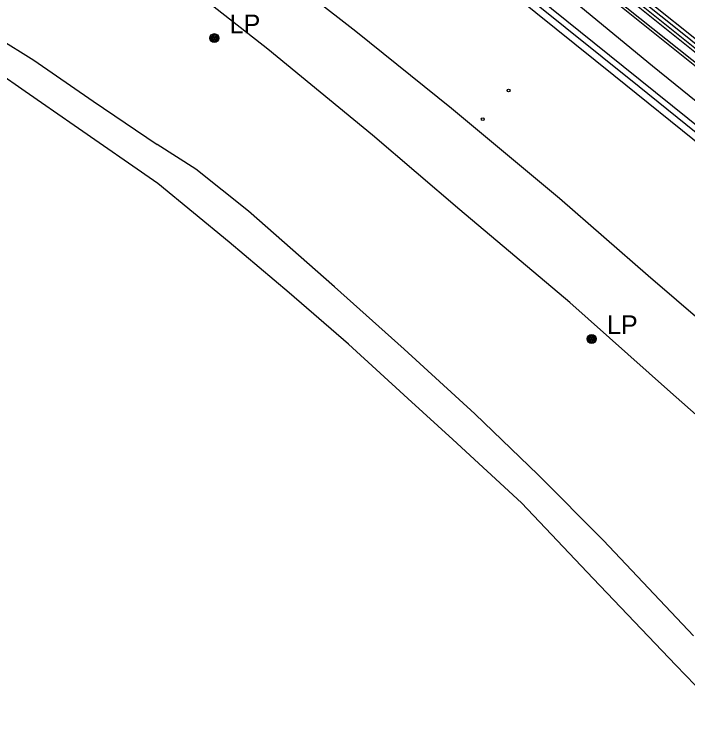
# Model space of a CAD drawing. Extents: x 368532 to 392481, y 10654822 to 10676899.
# Drawn here: x 380170.4 to 380350.6, y 10658692.4 to 10658886.5 of the extents above; entities that cross this region are included whole.
import ezdxf

# ---------------------------------------------------------------- set-up
doc = ezdxf.new("R2010")
doc.units = 0
for name, color, linetype in [('p_dtm retaining wall', 7, 'Continuous'), ('p_dtm sidewalk', 7, 'Continuous'), ('p_road - paved curb', 7, 'Continuous'), ('p_road conc barrier', 7, 'Continuous'), ('p_road dirt road', 7, 'Continuous'), ('p_road paint stripe', 7, 'Continuous'), ('p_structure fence', 7, 'Continuous'), ('p_structure unidentified', 7, 'Continuous'), ('p_structure wall', 7, 'Continuous'), ('p_utility general pole', 7, 'Continuous')]:
    doc.layers.add(name, color=color, linetype=linetype)

msp = doc.modelspace()

# ---------------------------------------------------------------- linework, layer by layer
at = {"layer": 'p_dtm retaining wall'}
msp.add_line((380312.79, 10658904.7), (380393.28, 10658840.18), dxfattribs=at)
at = {"layer": 'p_dtm sidewalk'}
msp.add_line((380361.6, 10658869.07), (380329.07, 10658895.31), dxfattribs=at)
at = {"layer": 'p_road - paved curb'}
for p, q in [((380300.38, 10658920.62), (380349.59, 10658881.24)), ((380349.59, 10658881.24), (380396.96, 10658842.38))]:
    msp.add_line(p, q, dxfattribs=at)
at = {"layer": 'p_road conc barrier'}
msp.add_line((380365.2, 10658867.34), (380334.79, 10658891.76), dxfattribs=at)
at = {"layer": 'p_road dirt road'}
for p, q in [((380230.15, 10658906.86), (380261.74, 10658882.04)), ((380238.24, 10658877.2), (380210.58, 10658898.92)), ((380159.58, 10658884.23), (380175.55, 10658874.29)), ((380261.74, 10658882.04), (380287.42, 10658861.45)), ((380173.24, 10658865.91), (380153.63, 10658879.51)), ((380266.21, 10658854.24), (380238.24, 10658877.2)), ((380175.55, 10658874.29), (380191.44, 10658863.29)), ((380186.37, 10658856.77), (380173.24, 10658865.91)), ((380191.44, 10658863.29), (380208.62, 10658851.71)), ((380287.42, 10658861.45), (380316.32, 10658837.37)), ((380208.73, 10658841.22), (380186.37, 10658856.77)), ((380289.62, 10658834.21), (380266.21, 10658854.24)), ((380218.91, 10658845.07), (380208.62, 10658851.71)), ((380233.06, 10658833.83), (380218.91, 10658845.07)), ((380227.85, 10658825.57), (380208.73, 10658841.22)), ((380316.32, 10658837.37), (380340.02, 10658816.63)), ((380256.04, 10658813.59), (380233.06, 10658833.83)), ((380319.11, 10658809.41), (380289.62, 10658834.21)), ((380243.93, 10658811.96), (380227.85, 10658825.57)), ((380340.02, 10658816.63), (380363.13, 10658796.78)), ((380259.82, 10658798.26), (380243.93, 10658811.96)), ((380274.69, 10658796.87), (380256.04, 10658813.59)), ((380345.21, 10658786.1), (380319.11, 10658809.41)), ((380275.7, 10658783.74), (380259.82, 10658798.26)), ((380274.69, 10658796.87), (380293.64, 10658779.58)), ((380375.66, 10658759.3), (380345.21, 10658786.1)), ((380287.78, 10658772.71), (380275.7, 10658783.74)), ((380293.64, 10658779.58), (380310.62, 10658763.3)), ((380306.12, 10658755.8), (380287.78, 10658772.71)), ((380310.62, 10658763.3), (380328.1, 10658745.69)), ((380325.31, 10658735.55), (380306.12, 10658755.8)), ((380328.1, 10658745.69), (380352.17, 10658720.2)), ((380347.5, 10658712.31), (380325.31, 10658735.55)), ((380366.49, 10658692.43), (380347.5, 10658712.31))]:
    msp.add_line(p, q, dxfattribs=at)
at = {"layer": 'p_road paint stripe'}
msp.add_line((380320.07, 10658906.16), (380370.54, 10658865.74), dxfattribs=at)
at = {"layer": 'p_structure fence'}
for p, q in [((380296.17, 10658900.55), (380337.66, 10658867.18)), ((380310.59, 10658898.01), (380341.22, 10658872.74)), ((380327.72, 10658893.62), (380356.61, 10658870.6)), ((380341.22, 10658872.74), (380374.52, 10658845.76)), ((380337.66, 10658867.18), (380375.39, 10658836.77))]:
    msp.add_line(p, q, dxfattribs=at)
at = {"layer": 'p_structure unidentified'}
for centre in [(380302.69, 10658866.17), (380295.76, 10658858.48)]:
    msp.add_circle(centre, 0.375, dxfattribs=at)
at = {"layer": 'p_structure wall'}
for p, q in [((380294.09, 10658904.3), (380333.41, 10658872.64)), ((380291.51, 10658901.93), (380330.83, 10658870.27)), ((380333.41, 10658872.64), (380364.92, 10658847.22)), ((380330.83, 10658870.27), (380362.34, 10658844.85))]:
    msp.add_line(p, q, dxfattribs=at)
at = {"layer": 'p_utility general pole'}
for centre, radius in [((380223.9, 10658880.18), 1.19), ((380223.9, 10658880.18), 0.901), ((380223.9, 10658880.18), 0.608), ((380223.9, 10658880.18), 0.337), ((380223.9, 10658880.18), 0.12), ((380324.95, 10658799.66), 1.19), ((380324.95, 10658799.66), 0.901), ((380324.95, 10658799.66), 0.608), ((380324.95, 10658799.66), 0.337), ((380324.95, 10658799.66), 0.12)]:
    msp.add_circle(centre, radius, dxfattribs=at)

# ---------------------------------------------------------------- texts
for p in [(380228.02, 10658881.48), (380329.07, 10658800.96)]:
    msp.add_text('LP', height=5, dxfattribs=at).set_placement(p)

doc.saveas('drawing.dxf')
